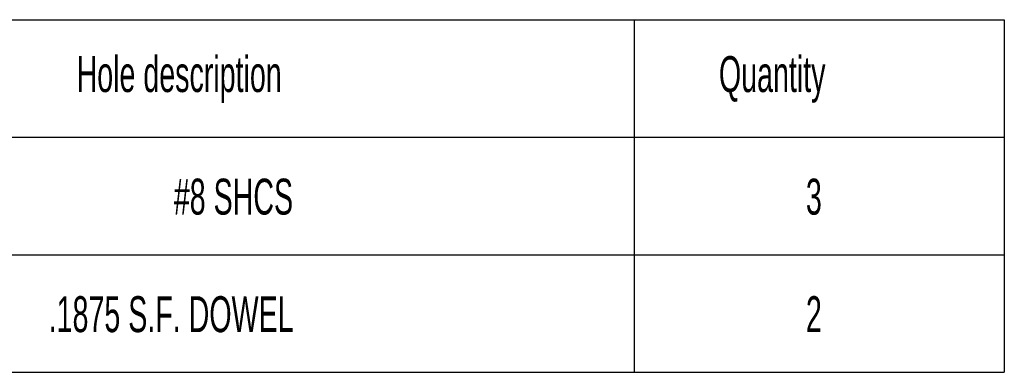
# Model space of a CAD drawing. Header units: inches. Extents: x 1880 to 2363, y -453 to -54.
# Tile 784 of 1056: x 2048.71 to 2051.85, y -151.6 to -150.47. Entities that reach past the tile are written whole.
import ezdxf

# ---------------------------------------------------------------- set-up
doc = ezdxf.new("R2010")
doc.units = ezdxf.units.IN
doc.header["$LTSCALE"] = 0.5
doc.header["$MEASUREMENT"] = 0
doc.layers.add('SID-M-D', color=42, linetype='Continuous')
doc.styles.add('SLDTEXTSTYLE0', font='TXT', dxfattribs={"width": 0.5957446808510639})

msp = doc.modelspace()

# ---------------------------------------------------------------- linework, layer by layer
at = {"layer": 'SID-M-D', "color": 0}
for p, q in [((2044.369681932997, -150.4734264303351), (2051.849996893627, -150.4734264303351)), ((2050.668894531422, -150.4734264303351), (2050.668894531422, -151.5984264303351)), ((2051.849996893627, -150.4734264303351), (2051.849996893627, -151.5984264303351)), ((2044.369681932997, -150.8484264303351), (2051.849996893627, -150.8484264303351)), ((2044.369681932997, -151.2234264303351), (2051.849996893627, -151.2234264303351)), ((2044.369681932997, -151.5984264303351), (2051.849996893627, -151.5984264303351))]:
    msp.add_line(p, q, dxfattribs=at)

# ---------------------------------------------------------------- texts
at = {"layer": 'SID-M-D', "color": 0, "char_height": 0.1145833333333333, "attachment_point": 1, "style": 'SLDTEXTSTYLE0'}
for s, insert in [('Hole description', (2048.890473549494, -150.5896096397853)), ('Quantity', (2050.939673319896, -150.5896096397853)), ('#8 SHCS', (2049.200697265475, -150.9806513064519)), ('3', (2051.217113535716, -150.9806513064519)), ('.1875 S.F. DOWEL', (2048.801565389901, -151.3556513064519)), ('2', (2051.217113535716, -151.3556513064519))]:
    msp.add_mtext(s, dxfattribs=dict(at, insert=insert))

doc.saveas('drawing.dxf')
